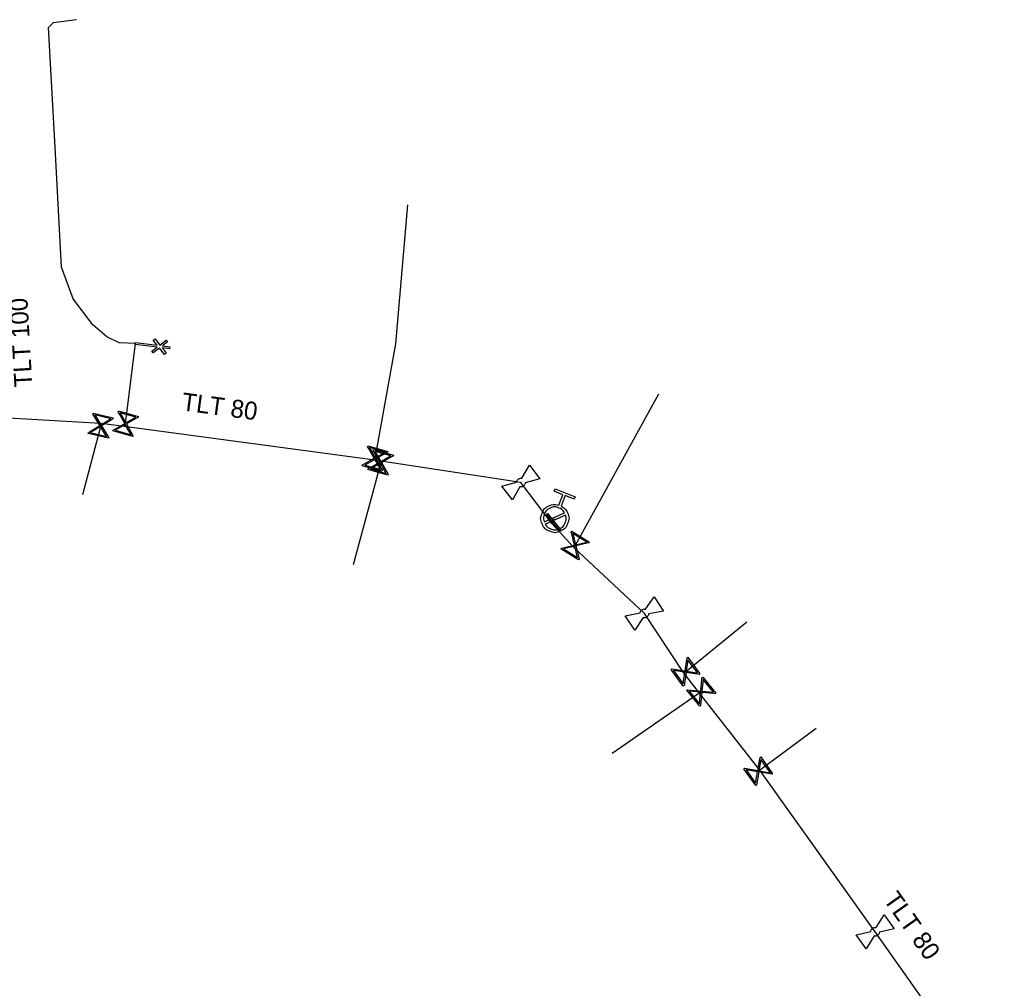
# Model space of a CAD drawing. Extents: x -643544 to -637295, y -1119190 to -1111715.
# Drawn here: x -641064.3 to -640993.7, y -1113739.4 to -1113669.2 of the extents above; entities that cross this region are included whole.
import ezdxf

# ---------------------------------------------------------------- set-up
doc = ezdxf.new("R2010")
doc.units = 0
for name, color, linetype in [('Default', 7, 'Continuous'), ('VP Hydrant', 7, 'Continuous'), ('VP Lomový bod', 7, 'Continuous'), ('VP Přípojka', 7, 'Continuous'), ('VP Změna profilu potrubí', 7, 'Continuous'), ('VP Řad', 7, 'Continuous'), ('VP Řad - popis', 7, 'Continuous'), ('VP Šoupě', 7, 'Continuous')]:
    doc.layers.add(name, color=color, linetype=linetype)

msp = doc.modelspace()

# ---------------------------------------------------------------- linework, layer by layer
at = {"layer": 'Default'}
for points in [[(-641028.292, -1113702.761), (-641028.289, -1113702.709), (-641028.268, -1113702.658), (-641028.235, -1113702.581), (-641028.17, -1113702.532), (-641028.104, -1113702.482), (-641028.018, -1113702.47), (-641027.966, -1113702.462), (-641027.914, -1113702.474)], [(-641027.667, -1113702.799), (-641027.67, -1113702.851), (-641027.691, -1113702.9), (-641027.726, -1113702.979), (-641027.791, -1113703.029), (-641027.856, -1113703.078), (-641027.939, -1113703.09), (-641027.994, -1113703.097), (-641028.045, -1113703.086)], [(-641025.065, -1113704.49), (-641024.742, -1113704.65), (-641024.599, -1113704.987), (-641024.438, -1113705.367), (-641024.592, -1113705.754), (-641024.746, -1113706.138), (-641025.127, -1113706.3), (-641025.507, -1113706.463), (-641025.893, -1113706.308), (-641026.276, -1113706.155), (-641026.44, -1113705.775), (-641026.603, -1113705.395), (-641026.449, -1113705.011), (-641026.295, -1113704.625), (-641025.916, -1113704.461), (-641025.579, -1113704.313), (-641025.235, -1113704.421)], [(-641024.812, -1113704.978), (-641024.948, -1113704.732), (-641025.22, -1113704.623), (-641025.533, -1113704.498), (-641025.842, -1113704.63), (-641026.15, -1113704.762), (-641026.276, -1113705.076), (-641026.384, -1113705.348), (-641026.3, -1113705.615)], [(-641026.228, -1113705.783), (-641026.091, -1113706.025), (-641025.823, -1113706.132), (-641025.511, -1113706.257), (-641025.202, -1113706.125), (-641024.892, -1113705.993), (-641024.767, -1113705.68), (-641024.66, -1113705.411), (-641024.74, -1113705.145)], [(-641019.34, -1113712.221), (-641019.333, -1113712.169), (-641019.309, -1113712.12), (-641019.27, -1113712.045), (-641019.202, -1113712), (-641019.134, -1113711.955), (-641019.047, -1113711.948), (-641018.994, -1113711.944), (-641018.944, -1113711.959)], [(-641018.718, -1113712.3), (-641018.725, -1113712.351), (-641018.749, -1113712.399), (-641018.789, -1113712.476), (-641018.857, -1113712.521), (-641018.925, -1113712.566), (-641019.009, -1113712.572), (-641019.064, -1113712.576), (-641019.115, -1113712.561)], [(-641002.621, -1113735.29), (-641002.616, -1113735.237), (-641002.593, -1113735.188), (-641002.557, -1113735.112), (-641002.49, -1113735.065), (-641002.423, -1113735.017), (-641002.337, -1113735.009), (-641002.284, -1113735.003), (-641002.233, -1113735.016)], [(-641001.997, -1113735.35), (-641002.002, -1113735.401), (-641002.025, -1113735.45), (-641002.062, -1113735.528), (-641002.129, -1113735.575), (-641002.196, -1113735.622), (-641002.28, -1113735.631), (-641002.334, -1113735.636), (-641002.385, -1113735.623)]]:
    msp.add_open_spline(points, degree=3, dxfattribs=at)
at = {"layer": 'VP Hydrant'}
for points in [[(-641025.235, -1113704.421), (-641024.931, -1113703.66), (-641025.571, -1113703.404), (-641025.503, -1113703.233), (-641024.052, -1113703.814), (-641024.12, -1113703.984), (-641024.76, -1113703.728), (-641025.065, -1113704.49)], [(-641026.3, -1113705.615), (-641024.812, -1113704.978)], [(-641024.74, -1113705.145), (-641026.228, -1113705.783)]]:
    msp.add_lwpolyline(points, dxfattribs=at)
at = {"layer": 'VP Lomový bod'}
for points in [[(-641027.914, -1113702.474), (-641027.364, -1113701.526)], [(-641027.364, -1113701.526), (-641026.607, -1113702.52), (-641027.667, -1113702.799)], [(-641028.045, -1113703.086), (-641028.596, -1113704.035), (-641029.353, -1113703.04), (-641028.292, -1113702.761)], [(-641018.944, -1113711.959), (-641018.332, -1113711.049)], [(-641018.332, -1113711.049), (-641017.642, -1113712.091), (-641018.718, -1113712.3)], [(-641019.115, -1113712.561), (-641019.727, -1113713.471), (-641020.417, -1113712.429), (-641019.34, -1113712.221)], [(-641002.233, -1113735.016), (-641001.65, -1113734.088)], [(-641001.65, -1113734.088), (-641000.928, -1113735.108), (-641001.997, -1113735.35)], [(-641002.385, -1113735.623), (-641002.969, -1113736.552), (-641003.691, -1113735.531), (-641002.621, -1113735.29)]]:
    msp.add_lwpolyline(points, dxfattribs=at)
at = {"layer": 'VP Přípojka'}
for points in [[(-641055.91, -1113692.71), (-641057.09, -1113692.67), (-641057.98, -1113692.22), (-641058.99, -1113691.35), (-641060.42, -1113689.48), (-641061.27, -1113687.17), (-641061.74, -1113678.495), (-641062.21, -1113669.82), (-641061.86, -1113669.46), (-641060.18, -1113669.24)], [(-641038.568, -1113701.165), (-641038.55, -1113701.04), (-641037.05, -1113692.74), (-641036.177, -1113682.662)], [(-641056.73, -1113698.72), (-641056.629, -1113698.519), (-641055.91, -1113692.71)], [(-641018.015, -1113696.387), (-641024.049, -1113707.34), (-641024.168, -1113707.457)], [(-641058.418, -1113698.496), (-641058.429, -1113698.659), (-641059.738, -1113703.67)], [(-641038.131, -1113701.221), (-641038.14, -1113701.32), (-641040.13, -1113708.733)], [(-641025.703, -1113705.77), (-641025.62, -1113705.63), (-641025.52, -1113705.38)], [(-641016.19, -1113716.55), (-641016.049, -1113716.48), (-641011.597, -1113712.858)], [(-641015.032, -1113718.028), (-641014.909, -1113717.929), (-641021.364, -1113722.395)], [(-641010.66, -1113723.6), (-641010.779, -1113723.689), (-641006.571, -1113720.566)]]:
    msp.add_lwpolyline(points, dxfattribs=at)
at = {"layer": 'VP Změna profilu potrubí'}
msp.add_lwpolyline([(-641053.955, -1113692.874), (-641053.419, -1113692.941), (-641053.439, -1113693.096), (-641053.969, -1113693.03), (-641053.68, -1113693.399), (-641053.804, -1113693.496), (-641054.163, -1113693.037), (-641054.618, -1113693.393), (-641054.713, -1113693.269), (-641054.347, -1113692.983), (-641055.92, -1113692.789), (-641055.901, -1113692.634), (-641054.326, -1113692.829), (-641054.616, -1113692.458), (-641054.492, -1113692.36), (-641054.136, -1113692.818), (-641053.677, -1113692.461), (-641053.582, -1113692.582), (-641053.955, -1113692.874)], dxfattribs=at)
at = {"layer": 'VP Řad'}
msp.add_lwpolyline([(-640993.73, -1113747.948), (-640993.776, -1113747.867), (-640995.11, -1113745.5), (-641002.31, -1113735.32), (-641010.66, -1113723.6), (-641015.032, -1113718.028), (-641016.19, -1113716.55), (-641019.03, -1113712.26), (-641024.168, -1113707.457), (-641025.703, -1113705.77), (-641027.98, -1113702.78), (-641038.131, -1113701.221), (-641038.568, -1113701.165), (-641056.73, -1113698.72), (-641058.418, -1113698.496), (-641065.08, -1113698.12), (-641065.344, -1113698.16)], dxfattribs=at)
at = {"layer": 'VP Šoupě'}
for points in [[(-641058.987, -1113697.757), (-641057.527, -1113698.102), (-641057.542, -1113698.166), (-641057.654, -1113698.23), (-641058.368, -1113698.672), (-641057.857, -1113699.497), (-641057.872, -1113699.562), (-641059.332, -1113699.216), (-641059.317, -1113699.152), (-641058.489, -1113698.643), (-641058.931, -1113697.929), (-641059.002, -1113697.821), (-641058.987, -1113697.757)], [(-641058.855, -1113697.884), (-641058.414, -1113698.597), (-641057.703, -1113698.157), (-641058.855, -1113697.884)], [(-641057.15, -1113697.595), (-641055.705, -1113697.998), (-641055.723, -1113698.062), (-641055.837, -1113698.121), (-641056.568, -1113698.535), (-641056.09, -1113699.38), (-641056.108, -1113699.443), (-641057.553, -1113699.04), (-641057.535, -1113698.977), (-641056.688, -1113698.501), (-641057.102, -1113697.77), (-641057.168, -1113697.659), (-641057.15, -1113697.595)], [(-641057.024, -1113697.728), (-641056.611, -1113698.458), (-641055.883, -1113698.046), (-641057.024, -1113697.728)], [(-641056.23, -1113699.312), (-641056.645, -1113698.578), (-641057.377, -1113698.992), (-641056.23, -1113699.312)], [(-641057.999, -1113699.435), (-641058.443, -1113698.718), (-641059.158, -1113699.161), (-641057.999, -1113699.435)], [(-641039.069, -1113700.115), (-641037.625, -1113700.521), (-641037.643, -1113700.584), (-641037.757, -1113700.644), (-641038.489, -1113701.056), (-641038.013, -1113701.902), (-641038.031, -1113701.965), (-641039.475, -1113701.559), (-641039.457, -1113701.496), (-641038.609, -1113701.022), (-641039.021, -1113700.29), (-641039.087, -1113700.178), (-641039.069, -1113700.115)], [(-641038.659, -1113700.395), (-641037.215, -1113700.801), (-641037.233, -1113700.864), (-641037.347, -1113700.924), (-641038.079, -1113701.336), (-641037.603, -1113702.182), (-641037.621, -1113702.245), (-641039.065, -1113701.839), (-641039.047, -1113701.776), (-641038.199, -1113701.302), (-641038.611, -1113700.57), (-641038.677, -1113700.458), (-641038.659, -1113700.395)], [(-641038.943, -1113700.248), (-641038.532, -1113700.979), (-641037.803, -1113700.568), (-641038.943, -1113700.248)], [(-641038.533, -1113700.528), (-641038.122, -1113701.259), (-641037.393, -1113700.848), (-641038.533, -1113700.528)], [(-641038.152, -1113701.834), (-641038.566, -1113701.099), (-641039.299, -1113701.511), (-641038.152, -1113701.834)], [(-641037.742, -1113702.114), (-641038.156, -1113701.379), (-641038.889, -1113701.791), (-641037.742, -1113702.114)], [(-641025.183, -1113706.241), (-641026.131, -1113705.078), (-641026.058, -1113705.019), (-641025.11, -1113706.181), (-641025.183, -1113706.241)], [(-641024.298, -1113706.309), (-641023.018, -1113707.091), (-641023.053, -1113707.147), (-641023.178, -1113707.173), (-641023.995, -1113707.371), (-641023.766, -1113708.315), (-641023.801, -1113708.371), (-641025.08, -1113707.588), (-641025.046, -1113707.532), (-641024.101, -1113707.306), (-641024.299, -1113706.49), (-641024.332, -1113706.365), (-641024.298, -1113706.309)], [(-641024.213, -1113706.471), (-641024.015, -1113707.286), (-641023.202, -1113707.089), (-641024.213, -1113706.471)], [(-641023.882, -1113708.211), (-641024.08, -1113707.392), (-641024.898, -1113707.59), (-641023.882, -1113708.211)], [(-641015.888, -1113715.431), (-641015.001, -1113716.641), (-641015.054, -1113716.68), (-641015.181, -1113716.657), (-641016.011, -1113716.529), (-641016.158, -1113717.489), (-641016.211, -1113717.528), (-641017.098, -1113716.318), (-641017.044, -1113716.279), (-641016.085, -1113716.429), (-641015.957, -1113715.599), (-641015.941, -1113715.47), (-641015.888, -1113715.431)], [(-641015.87, -1113715.614), (-641015.998, -1113716.442), (-641015.17, -1113716.569), (-641015.87, -1113715.614)], [(-641016.226, -1113717.349), (-641016.098, -1113716.516), (-641016.929, -1113716.389), (-641016.226, -1113717.349)], [(-641014.807, -1113716.874), (-641013.853, -1113718.031), (-641013.904, -1113718.073), (-641014.032, -1113718.057), (-641014.868, -1113717.977), (-641014.96, -1113718.943), (-641015.011, -1113718.985), (-641015.965, -1113717.828), (-641015.914, -1113717.786), (-641014.947, -1113717.881), (-641014.867, -1113717.045), (-641014.858, -1113716.916), (-641014.807, -1113716.874)], [(-641014.779, -1113717.055), (-641014.86, -1113717.89), (-641014.026, -1113717.969), (-641014.779, -1113717.055)], [(-641015.036, -1113718.808), (-641014.956, -1113717.969), (-641015.793, -1113717.889), (-641015.036, -1113718.808)], [(-641010.594, -1113722.645), (-641009.735, -1113723.875), (-641009.789, -1113723.913), (-641009.915, -1113723.886), (-641010.742, -1113723.74), (-641010.911, -1113724.696), (-641010.965, -1113724.734), (-641011.823, -1113723.504), (-641011.769, -1113723.466), (-641010.813, -1113723.638), (-641010.667, -1113722.811), (-641010.648, -1113722.683), (-641010.594, -1113722.645)], [(-641010.58, -1113722.828), (-641010.726, -1113723.653), (-641009.902, -1113723.799), (-641010.58, -1113722.828)], [(-641010.975, -1113724.555), (-641010.829, -1113723.725), (-641011.657, -1113723.579), (-641010.975, -1113724.555)]]:
    msp.add_lwpolyline(points, dxfattribs=at)

# ---------------------------------------------------------------- texts
at = {"layer": 'VP Řad - popis'}
for s, rotation, p in [('TLT 100', 93.231, (-641063.378, -1113695.834)), ('TLT 80', 352.33283, (-641052.621, -1113697.541)), ('TLT 80', 305.2706, (-641001.751, -1113732.994))]:
    msp.add_text(s, height=1.3, rotation=rotation, dxfattribs=at).set_placement(p)

doc.saveas('drawing.dxf')
